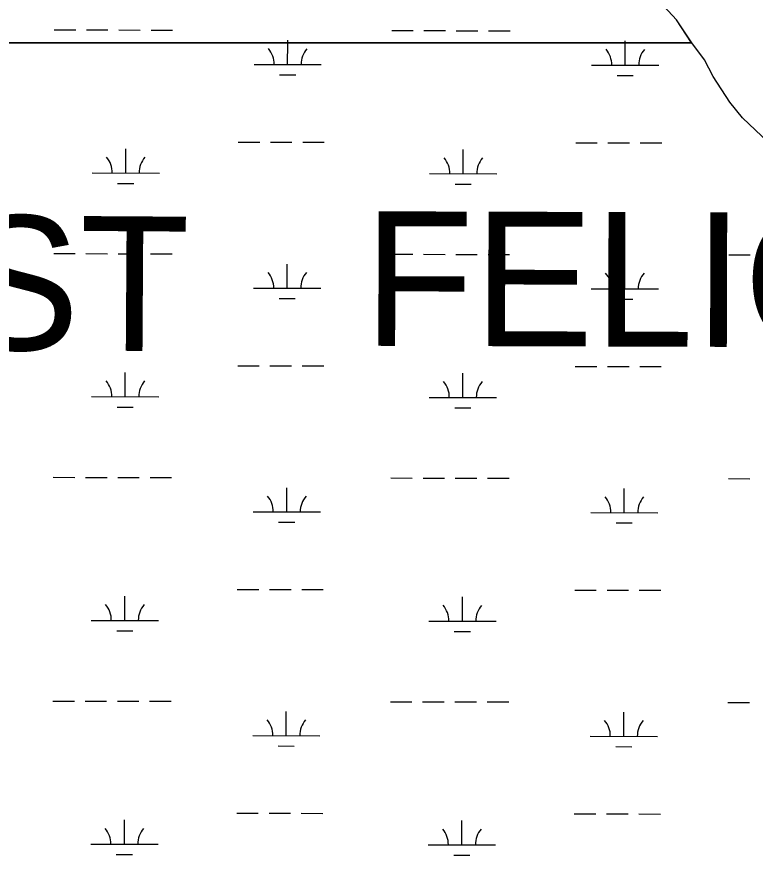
# Model space of a CAD drawing. Extents: x 3187622 to 3225504, y 800805 to 826213.
# Drawn here: x 3213453 to 3214551, y 817009 to 818255 of the extents above; entities that cross this region are included whole.
import ezdxf

# ---------------------------------------------------------------- set-up
doc = ezdxf.new("R2010")
doc.units = 0
for name, color, linetype in [('V-SITE-VEGE', 7, 'Continuous'), ('V-TOPO-GNAM-IDEN', 7, 'Continuous'), ('V-WETL-SWMP', 7, 'Continuous')]:
    doc.layers.add(name, color=color, linetype=linetype)

msp = doc.modelspace()

# ---------------------------------------------------------------- linework, layer by layer
at = {"layer": 'V-SITE-VEGE'}
for p, q in [((3214434.3, 818251), (3214409.7, 818277.9)), ((3214456.9, 818216.5), (3214434.3, 818251)), ((3214475.9, 818191.6), (3214456.9, 818216.5)), ((3214489, 818166.7), (3214475.9, 818191.6)), ((3214513.6, 818128.4), (3214489, 818166.7)), ((3214532.5, 818105.4), (3214513.6, 818128.4)), ((3214570.4, 818068.9), (3214532.5, 818105.4))]:
    msp.add_line(p, q, dxfattribs=at)
at = {"layer": 'V-WETL-SWMP'}
for p, q in [((3213508.9, 818236), (3213540.9, 818235.9)), ((3213556.9, 818235.9), (3213588.9, 818235.8)), ((3213604.9, 818235.8), (3213636.9, 818235.7)), ((3213652.9, 818235.7), (3213684.9, 818235.6)), ((3214010.8, 818234.9), (3214042.8, 818234.9)), ((3214058.8, 818234.8), (3214090.8, 818234.8)), ((3214106.8, 818234.7), (3214138.8, 818234.7)), ((3214154.8, 818234.7), (3214186.8, 818234.6)), ((3213856.1, 818184.5), (3213856.2, 818216.9)), ((3213856.2, 818216.9), (3213856.2, 818220.5)), ((3214358, 818183.5), (3214358.1, 818216.9)), ((3214358.1, 818216.9), (3214358.1, 818219.5)), ((3213806.1, 818184.6), (3213906.1, 818184.4)), ((3214308, 818183.6), (3214408, 818183.4)), ((3213844.1, 818169.1), (3213868.1, 818169.1)), ((3214346, 818168.1), (3214370, 818168)), ((3213782.5, 818069.2), (3213814.5, 818069.2)), ((3213830.5, 818069.1), (3213862.5, 818069.1)), ((3213878.5, 818069), (3213910.5, 818069)), ((3214284.4, 818068.2), (3214316.4, 818068.1)), ((3214332.4, 818068.1), (3214364.4, 818068)), ((3214380.4, 818068), (3214412.4, 818067.9)), ((3213615.3, 818023.1), (3213615.4, 818059.1)), ((3214117.2, 818022.1), (3214117.3, 818058.1)), ((3213565.3, 818023.2), (3213665.3, 818023)), ((3214067.2, 818022.2), (3214167.2, 818022)), ((3213603.3, 818007.7), (3213627.3, 818007.7)), ((3214105.2, 818006.7), (3214129.2, 818006.7)), ((3213508.2, 817903.3), (3213540.2, 817903.2)), ((3213556.2, 817903.2), (3213588.2, 817903.1)), ((3213604.2, 817903.1), (3213636.2, 817903)), ((3213652.2, 817903), (3213684.2, 817902.9)), ((3214010.1, 817902.3), (3214042.1, 817902.2)), ((3214058.1, 817902.2), (3214090.1, 817902.1)), ((3214106.1, 817902.1), (3214138.1, 817902)), ((3214154.1, 817902), (3214186.1, 817901.9)), ((3214512, 817901.2), (3214544, 817901.2)), ((3213855.4, 817851.8), (3213855.5, 817887.8)), ((3214357.3, 817850.8), (3214357.4, 817886.8)), ((3213805.4, 817851.9), (3213905.4, 817851.7)), ((3214307.3, 817850.9), (3214407.3, 817850.7)), ((3213843.4, 817836.4), (3213867.4, 817836.4)), ((3214345.3, 817835.4), (3214369.3, 817835.4)), ((3213781.8, 817736.6), (3213813.8, 817736.5)), ((3213829.8, 817736.5), (3213861.8, 817736.4)), ((3213877.8, 817736.4), (3213909.8, 817736.3)), ((3214283.7, 817735.5), (3214315.7, 817735.5)), ((3214331.7, 817735.4), (3214363.7, 817735.4)), ((3214379.7, 817735.3), (3214411.7, 817735.3)), ((3213614.6, 817690.5), (3213614.7, 817726.5)), ((3214116.5, 817689.4), (3214116.6, 817725.4)), ((3213564.6, 817690.6), (3213664.6, 817690.4)), ((3214066.5, 817689.5), (3214166.5, 817689.3)), ((3213602.6, 817675.1), (3213626.6, 817675)), ((3214104.5, 817674), (3214128.5, 817674)), ((3213507.5, 817570.6), (3213539.5, 817570.5)), ((3213555.5, 817570.5), (3213587.5, 817570.4)), ((3213603.5, 817570.4), (3213635.5, 817570.4)), ((3213651.5, 817570.3), (3213683.5, 817570.3)), ((3214009.4, 817569.6), (3214041.4, 817569.5)), ((3214057.4, 817569.5), (3214089.4, 817569.4)), ((3214105.4, 817569.4), (3214137.4, 817569.3)), ((3214153.4, 817569.3), (3214185.4, 817569.2)), ((3214511.4, 817568.6), (3214543.4, 817568.5)), ((3213854.8, 817519.2), (3213854.8, 817555.2)), ((3214356.7, 817518.1), (3214356.7, 817554.1)), ((3213804.8, 817519.3), (3213904.8, 817519.1)), ((3214306.7, 817518.2), (3214406.7, 817518)), ((3213842.7, 817503.8), (3213866.7, 817503.7)), ((3214344.6, 817502.7), (3214368.6, 817502.7)), ((3213614, 817357.8), (3213614, 817393.8)), ((3213781.1, 817403.9), (3213813.1, 817403.8)), ((3213829.1, 817403.8), (3213861.1, 817403.7)), ((3213877.1, 817403.7), (3213909.1, 817403.6)), ((3214115.9, 817356.8), (3214115.9, 817392.8)), ((3214283, 817402.9), (3214315, 817402.8)), ((3214331, 817402.8), (3214363, 817402.7)), ((3214379, 817402.7), (3214411, 817402.6)), ((3213564, 817357.9), (3213663.9, 817357.7)), ((3214065.9, 817356.9), (3214165.9, 817356.7)), ((3213601.9, 817342.4), (3213625.9, 817342.3)), ((3214103.8, 817341.4), (3214127.8, 817341.3)), ((3213506.9, 817237.9), (3213538.9, 817237.9)), ((3213554.9, 817237.8), (3213586.9, 817237.8)), ((3213602.9, 817237.7), (3213634.9, 817237.7)), ((3213650.9, 817237.6), (3213682.9, 817237.6)), ((3214008.8, 817236.9), (3214040.8, 817236.9)), ((3214056.8, 817236.8), (3214088.8, 817236.8)), ((3214104.8, 817236.7), (3214136.8, 817236.7)), ((3214152.8, 817236.6), (3214184.8, 817236.6)), ((3214510.7, 817235.9), (3214542.7, 817235.8)), ((3213854.1, 817186.5), (3213854.1, 817222.5)), ((3214356, 817185.5), (3214356.1, 817221.5)), ((3213804.1, 817186.6), (3213904.1, 817186.4)), ((3214306, 817185.6), (3214406, 817185.4)), ((3213842, 817171.1), (3213866, 817171)), ((3214343.9, 817170.1), (3214367.9, 817170)), ((3213780.4, 817071.2), (3213812.4, 817071.1)), ((3213828.4, 817071.1), (3213860.4, 817071)), ((3213876.4, 817071), (3213908.4, 817070.9)), ((3214282.3, 817070.2), (3214314.3, 817070.1)), ((3214330.3, 817070.1), (3214362.3, 817070)), ((3214378.3, 817070), (3214410.3, 817069.9)), ((3213613.3, 817025.1), (3213613.3, 817061.1)), ((3214115.2, 817024.1), (3214115.3, 817060.1)), ((3213563.3, 817025.2), (3213663.3, 817025)), ((3214065.2, 817024.2), (3214165.2, 817024)), ((3213601.2, 817009.7), (3213625.2, 817009.7)), ((3214103.1, 817008.7), (3214127.1, 817008.6))]:
    msp.add_line(p, q, dxfattribs=at)
for points in [[(3210541.4, 818216.9), (3214456.7, 818216.9), (3214434.3, 818251), (3214409.7, 818277.9)], [(3214475.9, 818191.6), (3214456.9, 818216.5), (3214456.7, 818216.9), (3210541.4, 818216.9)], [(3214570.4, 818068.9), (3214532.5, 818105.4), (3214513.6, 818128.4), (3214489, 818166.7), (3214475.9, 818191.6)]]:
    msp.add_lwpolyline(points, dxfattribs=at)
for centre, start, end in [((3213800.9, 818185.1), 359.1115, 40.6551), ((3213911.3, 818184.9), 139.1115, 180.6551), ((3214302.8, 818184.1), 359.1115, 40.6551), ((3214413.3, 818183.9), 139.1115, 180.6551), ((3213560.1, 818023.7), 359.1115, 40.6551), ((3213670.5, 818023.5), 139.1115, 180.6551), ((3214062, 818022.7), 359.1115, 40.6551), ((3214172.5, 818022.5), 139.1115, 180.6551), ((3213800.2, 817852.4), 359.1115, 40.6551), ((3213910.7, 817852.2), 139.1115, 180.6551), ((3214302.1, 817851.4), 359.1115, 40.6551), ((3214412.6, 817851.2), 139.1115, 180.6551), ((3213559.4, 817691.1), 359.1115, 40.6551), ((3213669.9, 817690.8), 139.1115, 180.6551), ((3214061.3, 817690), 359.1115, 40.6551), ((3214171.8, 817689.8), 139.1115, 180.6551), ((3213799.5, 817519.8), 359.1115, 40.6551), ((3213910, 817519.5), 139.1115, 180.6551), ((3214301.4, 817518.7), 359.1115, 40.6551), ((3214411.9, 817518.5), 139.1115, 180.6551), ((3213558.7, 817358.4), 359.1115, 40.6551), ((3213669.2, 817358.2), 139.1115, 180.6551), ((3214060.6, 817357.4), 359.1115, 40.6551), ((3214171.1, 817357.1), 139.1115, 180.6551), ((3213798.8, 817187.1), 359.1115, 40.6551), ((3213909.3, 817186.9), 139.1115, 180.6551), ((3214300.7, 817186.1), 359.1115, 40.6551), ((3214411.2, 817185.8), 139.1115, 180.6551), ((3213558, 817025.7), 359.1115, 40.6551), ((3213668.5, 817025.5), 139.1115, 180.6551), ((3214059.9, 817024.7), 359.1115, 40.6551), ((3214170.4, 817024.5), 139.1115, 180.6551)]:
    msp.add_arc(centre, 35.2, start, end, dxfattribs=at)

# ---------------------------------------------------------------- texts
at = {"layer": 'V-TOPO-GNAM-IDEN'}
for s, rotation, p in [('FELICIANA', 359.8282, (3213969, 817766.2)), ('WEST', 359.6282, (3212937, 817763.1))]:
    msp.add_text(s, height=200, rotation=rotation, dxfattribs=at).set_placement(p)

doc.saveas('drawing.dxf')
